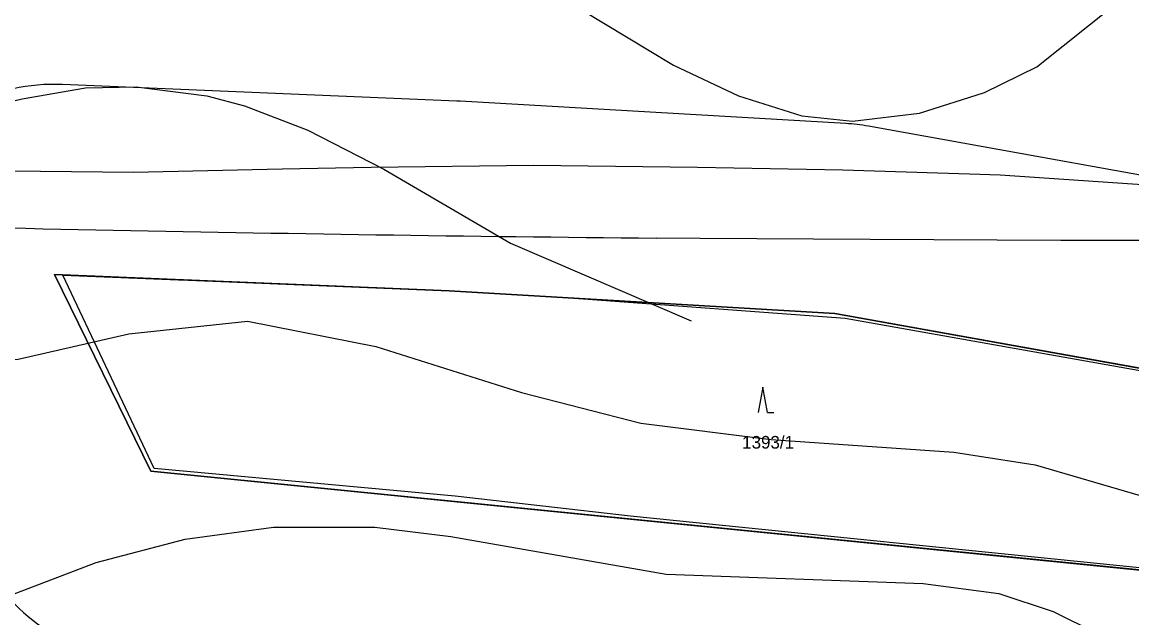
# Model space of a CAD drawing. Extents: x -706130 to -698555, y -971544 to -967260.
# Drawn here: x -705576.2 to -705401.2, y -969511.8 to -969417.8 of the extents above; entities that cross this region are included whole.
import ezdxf

# ---------------------------------------------------------------- set-up
doc = ezdxf.new("R2010")
doc.units = 0
for name, color, linetype in [('BPEJ hranice S', 7, 'Continuous'), ('BPEJ I-II trida ochrany S', 7, 'Continuous'), ('Hluková izofona', 7, 'Continuous'), ('KN_Hranice_parcel', 7, 'Continuous'), ('KN_Parcelni cisla', 7, 'Continuous'), ('KN_Polygon parcely', 7, 'Continuous'), ('KN_POZEMKY_10_LESNI POZEMEK', 7, 'Continuous'), ('KN_POZEMKY_2_ORNA PUDA', 7, 'Continuous'), ('KN_Značky kultur', 7, 'Continuous'), ('OP lesa 30 m', 7, 'Continuous'), ('Plochy lesní všeobecné S', 7, 'Continuous'), ('Plochy zemědělské všeobecné CELEK S', 7, 'Continuous'), ('Regulační bloky v krajině S', 7, 'Continuous'), ('Vodovodní řad - přiváděcí S', 7, 'Continuous'), ('VÝŠKOPIS_vrstevnice hlavní', 7, 'Continuous')]:
    doc.layers.add(name, color=color, linetype=linetype)

msp = doc.modelspace()

# ---------------------------------------------------------------- linework, layer by layer
at = {"layer": 'BPEJ hranice S'}
msp.add_lwpolyline([(-705399.43, -969503.98), (-705480.26, -969495.8), (-705507.92, -969492.61), (-705555.41, -969488.24), (-705569.82, -969457.76), (-705551.55, -969458.47), (-705551.4, -969458.47), (-705551.32, -969458.48), (-705508.88, -969460.25), (-705490.89, -969461.29), (-705487.65, -969461.5), (-705446.39, -969464.52), (-705378.57, -969476.57)], dxfattribs=at)
at = {"layer": 'BPEJ I-II trida ochrany S'}
for p, q in [((-705555.92, -969488.68), (-705571.11, -969457.65)), ((-705571.11, -969457.65), (-705551.69, -969458.46)), ((-705490.72, -969461.3), (-705448.04, -969463.78)), ((-705448.04, -969463.78), (-705378.92, -969476.22)), ((-705381.02, -969506.16), (-705555.92, -969488.68))]:
    msp.add_line(p, q, dxfattribs=at)
for points in [[(-705551.69, -969458.46), (-705551.55, -969458.47), (-705551.4, -969458.47), (-705551.33, -969458.48)], [(-705551.33, -969458.48), (-705551.32, -969458.48), (-705508.88, -969460.25)], [(-705508.88, -969460.25), (-705490.89, -969461.29), (-705490.72, -969461.3)]]:
    msp.add_lwpolyline(points, dxfattribs=at)
at = {"layer": 'Hluková izofona'}
msp.add_lwpolyline([(-705316.62, -969452.29), (-705317.38, -969452.29), (-705376.18, -969452.31), (-705412.35, -969452.26), (-705442.46, -969452.14), (-705469.28, -969451.96), (-705476.23, -969451.9)], dxfattribs=at)
msp.add_arc((-705403.96, -961572.23), 7880, 268.189029, 269.474549, dxfattribs=at)
at = {"layer": 'KN_Hranice_parcel'}
msp.add_lwpolyline([(-705306.99, -969494.53), (-705304.78, -969487.17), (-705344.77, -969497.55), (-705381.02, -969506.16), (-705555.92, -969488.68), (-705571.11, -969457.65), (-705508.88, -969460.25), (-705448.04, -969463.78), (-705378.92, -969476.22), (-705350.46, -969474.08), (-705301, -969464.53), (-705263.98, -969460.56), (-705236.86, -969463.64), (-705228.44, -969463.64), (-705159.81, -969455.3), (-705149.38, -969456.29)], dxfattribs=at)
at = {"layer": 'KN_Polygon parcely'}
for points in [[(-705785.53, -969562.92), (-705550.52, -969564.48), (-705371.24, -969565.74), (-705344.04, -969553.19), (-705323.55, -969551.13), (-705306.99, -969494.53), (-705304.78, -969487.17), (-705344.77, -969497.55), (-705381.02, -969506.16), (-705555.92, -969488.68), (-705571.11, -969457.65), (-705508.88, -969460.25), (-705448.04, -969463.78), (-705378.92, -969476.22), (-705350.46, -969474.08), (-705301, -969464.53), (-705263.98, -969460.56), (-705236.86, -969463.64), (-705228.44, -969463.64), (-705159.81, -969455.3), (-705149.38, -969456.29), (-705156.73, -969414.04)], [(-705236.86, -969463.64), (-705263.98, -969460.56), (-705301, -969464.53), (-705350.46, -969474.08), (-705378.92, -969476.22), (-705448.04, -969463.78), (-705508.88, -969460.25), (-705571.11, -969457.65), (-705555.92, -969488.68), (-705381.02, -969506.16), (-705344.77, -969497.55), (-705304.78, -969487.17), (-705306.99, -969494.53), (-705287.07, -969494.42), (-705276.36, -969489.07), (-705276.49, -969487.68), (-705256.24, -969482.36), (-705207.51, -969470.64)]]:
    msp.add_lwpolyline(points, dxfattribs=at)
at = {"layer": 'KN_POZEMKY_10_LESNI POZEMEK'}
for p, q in [((-705555.92, -969488.68), (-705571.11, -969457.65)), ((-705571.11, -969457.65), (-705508.88, -969460.25)), ((-705508.88, -969460.25), (-705448.04, -969463.78)), ((-705448.04, -969463.78), (-705378.92, -969476.22)), ((-705381.02, -969506.16), (-705555.92, -969488.68))]:
    msp.add_line(p, q, dxfattribs=at)
at = {"layer": 'KN_POZEMKY_2_ORNA PUDA'}
for p, q in [((-705508.88, -969460.25), (-705571.11, -969457.65)), ((-705571.11, -969457.65), (-705555.92, -969488.68)), ((-705448.04, -969463.78), (-705508.88, -969460.25)), ((-705378.92, -969476.22), (-705448.04, -969463.78)), ((-705555.92, -969488.68), (-705381.02, -969506.16))]:
    msp.add_line(p, q, dxfattribs=at)
at = {"layer": 'KN_Značky kultur'}
for p, q in [((-705459.37, -969475.41), (-705460.12, -969479.41)), ((-705458.62, -969479.41), (-705459.37, -969475.41)), ((-705458.62, -969479.41), (-705457.62, -969479.41))]:
    msp.add_line(p, q, dxfattribs=at)
at = {"layer": 'OP lesa 30 m'}
for p, q in [((-705507.63, -969430.28), (-705569.86, -969427.68)), ((-705446.3, -969433.83), (-705507.14, -969430.3))]:
    msp.add_line(p, q, dxfattribs=at)
msp.add_lwpolyline([(-705306.69, -969435.07), (-705354.44, -969444.29), (-705377.36, -969446.02), (-705442.73, -969434.25)], dxfattribs=at)
for centre, start, end in [((-705571.11, -969457.65), 87.6075, 206.083), ((-705508.88, -969460.25), 86.6794, 87.6075), ((-705448.04, -969463.78), 79.7973, 86.6794), ((-705555.92, -969488.68), 206.083, 264.2927)]:
    msp.add_arc(centre, 30, start, end, dxfattribs=at)
at = {"layer": 'Plochy lesní všeobecné S'}
for p, q in [((-705508.88, -969460.25), (-705571.11, -969457.65)), ((-705571.11, -969457.65), (-705555.92, -969488.68)), ((-705448.04, -969463.78), (-705508.88, -969460.25)), ((-705378.92, -969476.22), (-705448.04, -969463.78)), ((-705555.92, -969488.68), (-705381.02, -969506.16))]:
    msp.add_line(p, q, dxfattribs=at)
at = {"layer": 'Plochy zemědělské všeobecné CELEK S'}
for p, q in [((-705555.92, -969488.68), (-705571.11, -969457.65)), ((-705571.11, -969457.65), (-705508.88, -969460.25)), ((-705508.88, -969460.25), (-705448.04, -969463.78)), ((-705448.04, -969463.78), (-705378.92, -969476.22)), ((-705381.02, -969506.16), (-705555.92, -969488.68))]:
    msp.add_line(p, q, dxfattribs=at)
at = {"layer": 'Regulační bloky v krajině S'}
for p, q in [((-705508.88, -969460.25), (-705571.11, -969457.65)), ((-705571.11, -969457.65), (-705555.92, -969488.68)), ((-705555.92, -969488.68), (-705571.11, -969457.65)), ((-705571.11, -969457.65), (-705508.88, -969460.25)), ((-705448.04, -969463.78), (-705508.88, -969460.25)), ((-705508.88, -969460.25), (-705448.04, -969463.78)), ((-705378.92, -969476.22), (-705448.04, -969463.78)), ((-705448.04, -969463.78), (-705378.92, -969476.22)), ((-705555.92, -969488.68), (-705381.02, -969506.16)), ((-705381.02, -969506.16), (-705555.92, -969488.68))]:
    msp.add_line(p, q, dxfattribs=at)
at = {"layer": 'Vodovodní řad - přiváděcí S'}
msp.add_lwpolyline([(-705220.82, -969444.36), (-705261.09, -969444.74), (-705293.41, -969445.01), (-705323.74, -969445.02), (-705363.49, -969445.03), (-705393.35, -969443.93), (-705421.94, -969442), (-705426.79, -969441.84), (-705446.76, -969441.17), (-705469.71, -969440.79), (-705495.56, -969440.44), (-705521.19, -969440.78), (-705535.18, -969441.04), (-705558.64, -969441.55), (-705583.16, -969441.29), (-705623.6, -969444.6), (-705660.72, -969446.25), (-705692.29, -969449.35), (-705721.75, -969452.23), (-705738.38, -969451.99)], dxfattribs=at)
at = {"layer": 'VÝŠKOPIS_vrstevnice hlavní'}
for points in [[(-705495.18, -969411.5), (-705473.49, -969424.63), (-705463.22, -969429.48), (-705453.23, -969432.62), (-705445.24, -969433.47), (-705434.68, -969432.19)], [(-705434.68, -969432.19), (-705424.41, -969428.91), (-705416.14, -969424.91), (-705403.72, -969414.93)], [(-705633, -969417.64), (-705629.29, -969422.06), (-705622.87, -969427.48), (-705614.16, -969432.62), (-705608.17, -969434.33), (-705602.18, -969434.9), (-705594.19, -969434.19), (-705576.21, -969429.91), (-705566.23, -969428.19), (-705558.24, -969428.05), (-705547.11, -969429.48), (-705541.12, -969431.05), (-705531.13, -969434.9), (-705519.15, -969441.03), (-705499.17, -969452.73), (-705470.67, -969464.95)], [(-705741.28, -969547.32), (-705733.58, -969541.19), (-705727.44, -969535.34), (-705719.74, -969525.64), (-705715.46, -969519.07), (-705709.04, -969505.81), (-705703.19, -969489.83), (-705680.79, -969444.32), (-705668.81, -969428.62), (-705661.1, -969431.05), (-705659.68, -969441.32), (-705660.1, -969448.45), (-705657.68, -969455.87), (-705651.83, -969463.72), (-705643.84, -969467.86), (-705625.86, -969473.85), (-705616.02, -969474.56), (-705576.83, -969471), (-705559.38, -969467), (-705540.69, -969465), (-705520.43, -969469)], [(-705520.43, -969469), (-705497.46, -969476.27), (-705478.63, -969481.12), (-705458.08, -969483.69), (-705429.26, -969485.69), (-705416.42, -969487.69), (-705399.87, -969492.54), (-705377.05, -969503.24), (-705365.63, -969507.09), (-705358.78, -969508.66), (-705345.09, -969509.94), (-705336.53, -969509.23), (-705330.54, -969507.66), (-705322.97, -969504.24), (-705315.98, -969498.82), (-705306.28, -969488.12), (-705298.28, -969475.34)], [(-705589.63, -969512.65), (-705564.52, -969503.1), (-705550.53, -969499.39), (-705536.55, -969497.53), (-705520.57, -969497.53), (-705508.59, -969498.96), (-705474.63, -969504.95), (-705434.11, -969506.38), (-705422.13, -969507.95), (-705413.57, -969510.8), (-705406.72, -969514.22), (-705398.59, -969519.36)]]:
    msp.add_lwpolyline(points, dxfattribs=at)

# ---------------------------------------------------------------- texts
at = {"layer": 'KN_Parcelni cisla'}
msp.add_text('1393/1', height=2, dxfattribs=at).set_placement((-705462.64, -969485.12))

doc.saveas('drawing.dxf')
